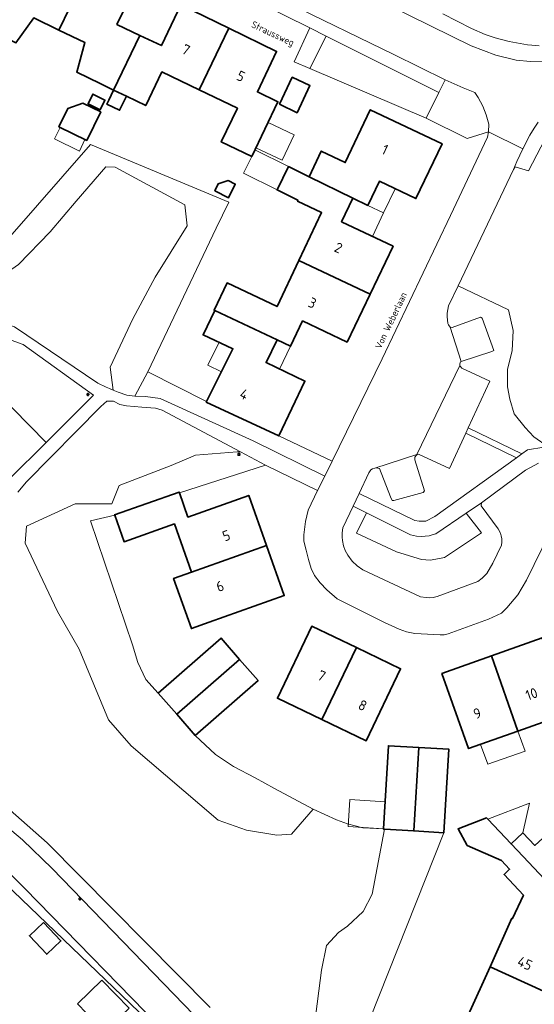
# Model space of a CAD drawing. Header units: metres. Extents: x 149984 to 156489, y 469398 to 478068.
# Tile 449 of 656: x 153475 to 153543, y 473208 to 473338. Entities that reach past the tile are written whole.
import ezdxf
from ezdxf.enums import TextEntityAlignment as Align

# ---------------------------------------------------------------- set-up
doc = ezdxf.new("R2010")
doc.units = ezdxf.units.M
doc.header["$LTSCALE"] = 0.75
for name, color, linetype, lineweight in [('B-WE-GR-BEPLANTING_CULTUUR_BOSPLANTSOEN-GV', 252, 'Continuous', 18), ('B-WE-GR-BEPLANTING_CULTUUR_HEESTERS-GV', 252, 'Continuous', 18), ('B-WE-GR-BEPLANTING_CULTUUR_ROOS-GV', 252, 'Continuous', 18), ('B-WE-GR-HAAG-G', 252, 'GR-HAAG1-SO', 13), ('B-WE-IE-MEUBILAIR-S', 252, 'Continuous', 25), ('B-WE-OG-BEBOUWING-GV', 6, 'Continuous', 35), ('B-WE-OG-BEBOUWING-T18', 1, 'Continuous', 18), ('B-WE-OG-BEBOUWING_LUIFEL-GV', 6, 'Continuous', 18), ('B-WE-OG-BEBOUWING_OVERBOUWING-GV', 6, 'Continuous', 18), ('B-WE-OG-TERREIN_BEGROEID-GV', 252, 'Continuous', 18), ('B-WE-OG-TERREIN_ERF-GV', 252, 'Continuous', 18), ('B-WE-OG-TOPOGRAFIE-T18', 7, 'Continuous', 18), ('B-WE-VH-GESLOTENVERHARDING_ASFALT-GV', 252, 'Continuous', 18), ('B-WE-VH-OPENVERHARDING_BETONSTRAATSTEEN-GV', 252, 'Continuous', 18), ('B-WE-VH-OPENVERHARDING_STRAATBAKSTEEN-GV', 252, 'Continuous', 18), ('B-WE-VH-OPENVERHARDING_TEGEL-GV', 252, 'Continuous', 18)]:
    doc.layers.add(name, color=color, linetype=linetype, lineweight=lineweight)
doc.styles.add('NLCS-ISO-M500-T18', font='NLCS-ISO.ttf', dxfattribs={"height": 0.9})
doc.styles.add('NLCS-ISO-M750-T18', font='NLCS-ISO.ttf', dxfattribs={"height": 1.35})
doc.linetypes.add('GR-HAAG1-SO', pattern='A,6,[176,NLCS.SHX,S=0.125,R=0,X=0,Y=0],-2', length=8)

# ---------------------------------------------------------------- blocks, each defined once
blk = doc.blocks.new('SIE-MEUBILAIR_PAAL_LICHTMAST-SO')
for points in [[(-0.62, 0), (-1, 0)], [(-0.71, 0.71), (-0.44, 0.44)], [(0, 1), (0, 0.62)], [(0.44, 0.44), (0.71, 0.71)], [(1, 0), (0.62, 0)], [(-0.71, -0.71), (-0.44, -0.44)], [(0, -0.62), (0, -1)], [(0.44, -0.44), (0.71, -0.71)]]:
    blk.add_lwpolyline(points)
blk.add_circle((0, 0), 0.5)

msp = doc.modelspace()

# ---------------------------------------------------------------- linework, layer by layer
at = {"layer": 'B-WE-GR-BEPLANTING_CULTUUR_BOSPLANTSOEN-GV', "flags": 128}
msp.add_lwpolyline([(153503.975, 473280.703), (153503.542, 473280.696), (153498.069, 473280.251), (153494.858, 473278.891), (153487.984, 473276.235), (153487.018, 473273.855), (153482.182, 473273.853), (153475.754, 473270.894), (153475.602, 473268.673), (153479.859, 473259.642), (153482.706, 473254.712), (153486.586, 473245.412), (153489.587, 473241.989), (153501.031, 473232.197), (153504.787, 473230.854), (153508.784, 473230.184), (153510.714, 473230.323), (153513.584, 473233.625), (153513.55, 473233.64), (153508.47, 473236.34), (153505.9, 473237.77), (153503.08, 473239.23), (153500.71, 473240.84), (153498.021, 473243.324), (153495.578, 473246.122), (153493.136, 473248.92), (153491.51, 473250.72), (153490.47, 473252.94), (153489.73, 473255.26), (153484.23, 473271.62), (153487.401, 473272.368), (153487.392, 473272.394), (153495.886, 473275.398), (153495.928, 473275.279), (153507.293, 473278.947)], close=True, dxfattribs=at)
at = {"layer": 'B-WE-GR-BEPLANTING_CULTUUR_HEESTERS-GV', "flags": 128}
for points in [[(153473.579, 473309.005), (153470.282, 473307.831), (153467.589, 473306.872), (153470.129, 473302.88), (153472.045, 473303.524), (153474.718, 473305.354), (153478.872, 473309.655), (153482.314, 473313.716), (153486.229, 473318.248), (153487.455, 473318.18), (153496.639, 473313.239), (153496.948, 473310.476), (153492.723, 473303.718), (153489.775, 473298.195), (153486.82, 473291.849), (153487.198, 473288.813), (153487.87, 473288.53), (153489.02, 473288.17), (153490.04, 473288.02), (153491.77, 473291.23), (153500.792, 473310.147), (153502.435, 473313.593), (153484.229, 473321.188)], [(153478.368, 473281.935), (153484.6, 473288.15), (153475.31, 473294.82), (153473.77, 473295.41), (153472.28, 473295.72), (153470.8, 473295.92), (153469.96, 473295.97), (153468.84, 473295.96), (153465.137, 473295.372)], [(153509.026, 473282.79), (153499.482, 473287.238), (153499.526, 473287.326), (153491.77, 473291.23), (153490.04, 473288.02), (153491.45, 473288), (153493.38, 473287.73), (153505.65, 473282.14), (153515.11, 473277.49), (153516.079, 473279.474)], [(153533.705, 473283.169), (153531.53, 473278.49), (153527.44, 473280.39), (153527.18, 473280.27), (153526.97, 473280.01), (153526.96, 473279.65), (153528.23, 473275.55), (153528.07, 473275.34), (153524.19, 473274.26), (153523.98, 473274.29), (153523.77, 473274.78), (153522.3, 473278.5), (153521.88, 473278.58), (153521.681, 473278.524), (153521.38, 473278.44), (153521.18, 473278.3), (153520.92, 473277.91), (153519.64, 473275.215), (153526.99, 473271.64), (153527.56, 473271.55), (153527.99, 473271.55), (153528.41, 473271.58), (153529.62, 473272.19), (153540.372, 473279.913)]]:
    msp.add_lwpolyline(points, close=True, dxfattribs=at)
for points in [[(153544.576, 473281.336), (153542.673, 473282.662), (153541.535, 473283.914), (153540.056, 473285.678), (153539.487, 473287.613), (153539.202, 473289.263), (153539.202, 473291.596), (153539.828, 473293.986), (153539.942, 473296.66), (153539.307, 473299.388), (153532.683, 473302.547), (153531.43, 473299.92), (153531.25, 473298.95), (153531.24, 473298.5), (153531.33, 473297.61), (153531.41, 473297.4), (153531.64, 473297.1), (153531.88, 473297.06), (153535.65, 473298.41), (153535.86, 473298.31), (153537.37, 473294.04), (153537.13, 473293.9), (153533.097, 473292.569), (153532.98, 473292.53), (153532.9, 473292.29), (153532.928, 473292.069), (153532.94, 473291.98), (153533.19, 473291.72), (153536.87, 473289.98), (153534.017, 473283.841), (153541.099, 473280.435), (153541.83, 473280.96), (153543.98, 473281.31)], [(153519.85, 473202.98), (153530.815, 473230.519), (153526.822, 473230.759), (153522.969, 473230.991), (153521.356, 473222.44), (153520.18, 473220.128), (153518.103, 473218.237), (153516.908, 473217.392), (153515.33, 473215.656), (153514.663, 473212.411), (153513.746, 473205.245)]]:
    msp.add_lwpolyline(points, dxfattribs=at)
at = {"layer": 'B-WE-GR-BEPLANTING_CULTUUR_ROOS-GV', "flags": 128}
msp.add_lwpolyline([(153533.759, 473272.625), (153529.75, 473269.91), (153529.28, 473269.74), (153528.88, 473269.64), (153528.35, 473269.57), (153527.8, 473269.54), (153527.18, 473269.59), (153526.42, 473269.75), (153520.592, 473272.667), (153519.3, 473269.96), (153524.54, 473267.5), (153527.87, 473266.51), (153529.01, 473266.44), (153529.74, 473266.54), (153530.87, 473266.76), (153535.77, 473270.03)], close=True, dxfattribs=at)
at = {"layer": 'B-WE-GR-HAAG-G', "flags": 128}
for points in [[(153376.915, 473212.929), (153376.493, 473219.553), (153375.912, 473219.677), (153375.91, 473223.536), (153374.123, 473223.702), (153374.494, 473246.138), (153405.919, 473246.017), (153427.466, 473245.863), (153447.554, 473245.335), (153448.63, 473244.121), (153449.543, 473228.694), (153452.286, 473227.013), (153455.618, 473226.161), (153463.233, 473233.795), (153464.525, 473234.211), (153475.539, 473223.16)], [(153475.539, 473223.16), (153494.951, 473203.333)]]:
    msp.add_lwpolyline(points, dxfattribs=at)
at = {"layer": 'B-WE-OG-BEBOUWING-GV', "flags": 128}
for points in [[(153480.047, 473336.25), (153484.378, 473345.245), (153481.939, 473346.426), (153481.511, 473345.523), (153478.001, 473347.222), (153475.86, 473342.704), (153472.785, 473344.173), (153469.378, 473336.948), (153474.369, 473334.544), (153476.717, 473337.853)], [(153484.378, 473345.245), (153480.047, 473336.25), (153483.474, 473334.6), (153482.388, 473330.683), (153485.488, 473329.191), (153487.262, 473328.337), (153490.732, 473335.545), (153487.696, 473336.982), (153489.891, 473341.474), (153486.377, 473343.164), (153486.817, 473344.063)], [(153498.533, 473328.381), (153502.439, 473336.494), (153496.14, 473339.546), (153493.554, 473334.21), (153490.732, 473335.545), (153487.262, 473328.337), (153488.938, 473327.53), (153491.497, 473326.298), (153493.636, 473330.739)], [(153502.439, 473336.494), (153498.533, 473328.381), (153503.592, 473325.946), (153501.453, 473321.504), (153505.472, 473319.57), (153508.914, 473326.791), (153506.209, 473328.09), (153508.739, 473333.442)], [(153509.117, 473326.473), (153511.447, 473325.361), (153513.149, 473328.925), (153510.819, 473330.038)], [(153488.938, 473327.53), (153487.262, 473328.337), (153486.626, 473327.016), (153486.584, 473326.929), (153486.368, 473326.48), (153488.044, 473325.673)], [(153485.488, 473325.747), (153486.115, 473327.029), (153484.521, 473327.808), (153483.894, 473326.525)], [(153483.727, 473321.703), (153485.56, 473325.461), (153483.221, 473326.603), (153481.215, 473325.912), (153480.039, 473323.503)], [(153513.037, 473316.93), (153518.801, 473314.09), (153520.789, 473313.138), (153522.302, 473316.327), (153527.108, 473314.048), (153530.565, 473321.262), (153521.096, 473325.753), (153517.796, 473318.796), (153514.634, 473320.296)], [(153511.69, 473305.897), (153521.071, 473301.449), (153524.096, 473307.762), (153517.324, 473311.007), (153518.801, 473314.09), (153513.037, 473316.93), (153510.319, 473318.269), (153508.805, 473315.196), (153511.569, 473313.834), (153511.507, 473313.703), (153514.678, 473312.2)], [(153500.582, 473315.083), (153502.407, 473314.165), (153503.306, 473315.952), (153502.374, 473316.42), (153501.031, 473315.976)], [(153521.071, 473301.449), (153511.69, 473305.897), (153508.806, 473299.816), (153502.219, 473302.939), (153500.51, 473299.335), (153500.6, 473299.293), (153508.804, 473295.45), (153510.581, 473294.599), (153512.184, 473297.945), (153518.046, 473295.137)], [(153508.804, 473295.45), (153500.6, 473299.293), (153499.047, 473296.101), (153502.979, 473294.266), (153499.526, 473287.326), (153499.482, 473287.238), (153509.026, 473282.79), (153512.48, 473290.005), (153507.367, 473292.45)], [(153497.526, 473264.848), (153507.412, 473268.353), (153505.072, 473274.956), (153497.055, 473272.099), (153495.928, 473275.279), (153495.886, 473275.398), (153487.392, 473272.394), (153487.401, 473272.368), (153488.646, 473268.85), (153495.275, 473271.196)], [(153507.412, 473268.353), (153497.526, 473264.848), (153495.167, 473264.012), (153497.507, 473257.411), (153499.866, 473258.247), (153509.752, 473261.751)], [(153519.262, 473254.913), (153513.377, 473257.726), (153508.845, 473248.244), (153514.731, 473245.431)], [(153495.578, 473246.122), (153503.864, 473253.357), (153501.421, 473256.155), (153493.136, 473248.92)], [(153540.574, 473243.909), (153547.256, 473246.279), (153543.747, 473256.175), (153537.064, 473253.805)], [(153514.731, 473245.431), (153520.575, 473242.639), (153525.106, 473252.12), (153519.262, 473254.913)], [(153503.864, 473253.357), (153495.578, 473246.122), (153498.021, 473243.324), (153506.307, 473250.559)], [(153540.574, 473243.909), (153537.064, 473253.805), (153530.543, 473251.493), (153534.052, 473241.597)], [(153527.481, 473241.75), (153523.489, 473241.989), (153522.83, 473231.019), (153522.829, 473230.999), (153522.969, 473230.991), (153526.822, 473230.759)], [(153527.481, 473241.75), (153526.822, 473230.759), (153530.815, 473230.519), (153531.474, 473241.51)], [(153547.703, 473220.769), (153547.58, 473220.652), (153541.24, 473227.376), (153539.67, 473229.041), (153536.605, 473232.292), (153536.425, 473232.483), (153532.669, 473231.021), (153533.879, 473228.853), (153538.382, 473226.852), (153539.465, 473225.703), (153538.738, 473225.017), (153541.282, 473222.303), (153539.865, 473219.212), (153539.783, 473219.249), (153536.893, 473212.864), (153546.459, 473208.534), (153549.345, 473214.91), (153545.328, 473216.729), (153545.863, 473217.914), (153548.254, 473220.19)], [(153547.58, 473220.652), (153547.703, 473220.769), (153550.064, 473222.96), (153551.377, 473223.441), (153553.353, 473218.05), (153554.807, 473218.588), (153555.164, 473217.622), (153559.009, 473219.045), (153558.652, 473220.011), (153559.947, 473220.49), (153556.294, 473230.341), (153553.415, 473229.274), (153553.159, 473229.963), (153552.199, 473230.444), (153550.056, 473229.649), (153549.64, 473228.659), (153549.934, 473227.865), (153549.757, 473227.799), (153546.738, 473226.68), (153543.831, 473229.819), (153542.797, 473228.844), (153541.227, 473230.509), (153539.67, 473229.041), (153541.24, 473227.376)], [(153478.007, 473218.712), (153476.146, 473216.948), (153478.451, 473214.517), (153480.312, 473216.281)], [(153536.893, 473212.864), (153534.017, 473206.513), (153534.109, 473206.471), (153532.788, 473203.273), (153529.054, 473203.482), (153529.019, 473199.993), (153538.825, 473199.896), (153538.975, 473202.841), (153539.521, 473204.02), (153543.572, 473202.156), (153546.459, 473208.534)]]:
    msp.add_lwpolyline(points, close=True, dxfattribs=at)
at = {"layer": 'B-WE-OG-BEBOUWING_LUIFEL-GV', "flags": 128}
for points in [[(153480.19, 473323.429), (153479.452, 473321.917), (153482.74, 473320.312), (153483.478, 473321.825)], [(153508.805, 473315.196), (153510.319, 473318.269), (153505.895, 473320.457), (153505.472, 473319.57), (153504.362, 473317.385)], [(153520.789, 473313.138), (153522.848, 473312.151), (153524.365, 473315.349), (153522.302, 473316.327)], [(153522.848, 473312.151), (153520.789, 473313.138), (153518.801, 473314.09), (153517.324, 473311.007), (153521.371, 473309.068)], [(153501.155, 473295.117), (153499.663, 473292.118), (153501.464, 473291.222), (153502.979, 473294.266)], [(153510.581, 473294.599), (153508.804, 473295.45), (153507.367, 473292.45), (153509.146, 473291.599)], [(153540.574, 473243.909), (153535.654, 473242.165), (153536.585, 473239.541), (153541.504, 473241.285)], [(153523.045, 473234.602), (153518.404, 473234.881), (153518.191, 473231.334), (153522.832, 473231.055)], [(153541.227, 473230.509), (153542.096, 473234.423), (153536.605, 473232.292), (153539.67, 473229.041)]]:
    msp.add_lwpolyline(points, close=True, dxfattribs=at)
at = {"layer": 'B-WE-OG-BEBOUWING_OVERBOUWING-GV', "flags": 128}
for points in [[(153506.026, 473320.732), (153509.467, 473319.092), (153511.057, 473322.429), (153507.616, 473324.069)], [(153489.291, 473207.434), (153485.704, 473211.115), (153482.481, 473207.973), (153486.069, 473204.293)]]:
    msp.add_lwpolyline(points, close=True, dxfattribs=at)
at = {"layer": 'B-WE-OG-TERREIN_BEGROEID-GV', "flags": 128}
for points in [[(153474.2, 473297.15), (153485.16, 473289.72), (153486.28, 473289.2), (153486.698, 473289.024), (153487.198, 473288.813), (153486.82, 473291.849), (153489.775, 473298.195), (153492.723, 473303.718), (153496.948, 473310.476), (153496.639, 473313.239), (153487.455, 473318.18), (153486.229, 473318.248), (153482.314, 473313.716), (153478.872, 473309.655), (153474.718, 473305.354)], [(153473.5, 473277.08), (153478.368, 473281.935), (153465.137, 473295.372)], [(153513.746, 473205.245), (153514.663, 473212.411), (153515.33, 473215.656), (153516.908, 473217.392), (153518.103, 473218.237), (153520.18, 473220.128), (153521.356, 473222.44), (153522.969, 473230.991), (153522.829, 473230.999), (153522.83, 473231.019), (153520.14, 473231.18), (153518.1, 473231.69), (153516.65, 473232.24), (153513.584, 473233.625), (153510.714, 473230.323), (153508.784, 473230.184), (153504.787, 473230.854), (153501.031, 473232.197), (153489.587, 473241.989), (153486.586, 473245.412), (153482.706, 473254.712), (153479.859, 473259.642), (153475.602, 473268.673), (153475.754, 473270.894), (153482.182, 473273.853), (153487.018, 473273.855), (153487.984, 473276.235), (153494.858, 473278.891), (153498.069, 473280.251), (153503.542, 473280.696), (153503.975, 473280.703), (153493.654, 473286.164), (153492.792, 473286.447), (153490.972, 473286.582), (153488.937, 473286.73), (153488.075, 473286.918), (153487.253, 473287.377), (153486.35, 473287.363), (153485.58, 473286.66), (153475.78, 473276.73), (153474.63, 473275.36)], [(153469.43, 473237.15), (153478.49, 473229.21), (153499.98, 473207.5)], [(153505.87, 473198.23), (153479.16, 473225.81), (153475.24, 473229.58), (153467.624, 473235.959), (153464.02, 473232.36), (153506.05, 473192.09)]]:
    msp.add_lwpolyline(points, dxfattribs=at)
msp.add_lwpolyline([(153533.759, 473272.625), (153535.77, 473270.03), (153530.87, 473266.76), (153529.74, 473266.54), (153529.01, 473266.44), (153527.87, 473266.51), (153524.54, 473267.5), (153519.3, 473269.96), (153520.592, 473272.667), (153518.845, 473273.542), (153517.48, 473270.67), (153517.39, 473270.01), (153517.41, 473269.44), (153517.45, 473269.01), (153517.59, 473268.33), (153517.79, 473267.7), (153518.13, 473267.09), (153518.7, 473266.3), (153519.37, 473265.68), (153520.14, 473265.15), (153527.73, 473261.59), (153528.49, 473261.49), (153528.95, 473261.48), (153529.41, 473261.5), (153529.94, 473261.63), (153535.3, 473263.62), (153535.86, 473264.07), (153536.47, 473264.66), (153537.27, 473266.03), (153538.39, 473268.4), (153538.45, 473268.8), (153538.43, 473269.25), (153538.37, 473269.64), (153538.27, 473269.99), (153537.97, 473270.55), (153535.72, 473273.58), (153535.76, 473273.98)], close=True, dxfattribs=at)
at = {"layer": 'B-WE-OG-TERREIN_ERF-GV', "flags": 128}
for points in [[(153489.891, 473341.474), (153487.696, 473336.982), (153490.732, 473335.545), (153493.554, 473334.21), (153496.14, 473339.546), (153502.439, 473336.494), (153508.739, 473333.442), (153506.209, 473328.09), (153508.914, 473326.791), (153505.472, 473319.57), (153501.453, 473321.504), (153503.592, 473325.946), (153498.533, 473328.381), (153493.636, 473330.739), (153491.497, 473326.298), (153488.938, 473327.53), (153488.044, 473325.673), (153486.368, 473326.48), (153486.584, 473326.929), (153486.626, 473327.016), (153487.262, 473328.337), (153485.488, 473329.191), (153482.388, 473330.683), (153483.474, 473334.6), (153480.047, 473336.25), (153476.717, 473337.853), (153474.369, 473334.544)], [(153473.579, 473309.005), (153484.229, 473321.188), (153502.435, 473313.593), (153500.792, 473310.147), (153491.77, 473291.23), (153499.526, 473287.326), (153502.979, 473294.266), (153499.047, 473296.101), (153500.6, 473299.293), (153500.51, 473299.335), (153502.219, 473302.939), (153508.806, 473299.816), (153511.69, 473305.897), (153514.678, 473312.2), (153511.507, 473313.703), (153511.569, 473313.834), (153508.805, 473315.196), (153510.319, 473318.269), (153513.037, 473316.93), (153514.634, 473320.296), (153517.796, 473318.796), (153521.096, 473325.753), (153530.565, 473321.262), (153527.108, 473314.048), (153522.302, 473316.327), (153520.789, 473313.138), (153518.801, 473314.09), (153517.324, 473311.007), (153524.096, 473307.762), (153521.071, 473301.449), (153518.046, 473295.137), (153512.184, 473297.945), (153510.581, 473294.599), (153508.804, 473295.45), (153507.367, 473292.45), (153512.48, 473290.005), (153509.026, 473282.79), (153516.079, 473279.474), (153522.67, 473292.96), (153531.66, 473311.84), (153536.55, 473322.15), (153536.69, 473322.85), (153533.886, 473321.948), (153528.46, 473324.63), (153513.15, 473331.17), (153511.066, 473332.061), (153513.112, 473336.52), (153506.53, 473339.8)], [(153530.65, 473338.38), (153534.44, 473336.46), (153536.25, 473335.68), (153537.55, 473335.2), (153539.4, 473334.73), (153541.83, 473334.29), (153542.417, 473334.248), (153543.37, 473334.18)], [(153544.69, 473322.92), (153541.97, 473317.71), (153540.22, 473318.21), (153539.99, 473317.87), (153532.683, 473302.547), (153539.307, 473299.388), (153539.942, 473296.66), (153539.828, 473293.986), (153539.202, 473291.596), (153539.202, 473289.263), (153539.487, 473287.613), (153540.056, 473285.678), (153541.535, 473283.914), (153542.673, 473282.662), (153544.576, 473281.336)], [(153548.89, 473278.5), (153541.69, 473263.8), (153540.57, 473261.84), (153539.11, 473260.14), (153538.38, 473259.46), (153536.69, 473258.64), (153535.73, 473258.32), (153531.39, 473256.72), (153530.85, 473256.6), (153530.3, 473256.58), (153526.98, 473256.75), (153525.89, 473256.97), (153524.9, 473257.33), (153522.99, 473258.2), (153516.75, 473261.31), (153515.39, 473262.53), (153514.48, 473263.43), (153513.76, 473264.4), (153513.3, 473265.32), (153512.96, 473266.51), (153512.63, 473267.76), (153512.35, 473268.91), (153512.35, 473269.75), (153512.54, 473271.53), (153512.89, 473272.99), (153514.13, 473275.6), (153507.293, 473278.947), (153495.928, 473275.279), (153497.055, 473272.099), (153505.072, 473274.956), (153507.412, 473268.353), (153509.752, 473261.751), (153499.866, 473258.247), (153497.507, 473257.411), (153495.167, 473264.012), (153497.526, 473264.848), (153495.275, 473271.196), (153488.646, 473268.85), (153487.401, 473272.368), (153484.23, 473271.62), (153489.73, 473255.26), (153490.47, 473252.94), (153491.51, 473250.72), (153493.136, 473248.92), (153501.421, 473256.155), (153503.864, 473253.357), (153506.307, 473250.559), (153498.021, 473243.324), (153500.71, 473240.84), (153503.08, 473239.23), (153505.9, 473237.77), (153508.47, 473236.34), (153513.55, 473233.64), (153513.584, 473233.625), (153516.65, 473232.24), (153518.1, 473231.69), (153520.14, 473231.18), (153522.83, 473231.019), (153523.489, 473241.989), (153527.481, 473241.75), (153531.474, 473241.51), (153530.815, 473230.519), (153519.85, 473202.98)], [(153506.05, 473192.09), (153464.02, 473232.36)], [(153534.017, 473206.513), (153536.893, 473212.864), (153539.783, 473219.249), (153539.865, 473219.212), (153541.282, 473222.303), (153538.738, 473225.017), (153539.465, 473225.703), (153538.382, 473226.852), (153533.879, 473228.853), (153532.669, 473231.021), (153536.425, 473232.483), (153536.605, 473232.292), (153539.67, 473229.041), (153541.227, 473230.509), (153542.797, 473228.844)]]:
    msp.add_lwpolyline(points, dxfattribs=at)
for points in [[(153509.117, 473326.473), (153510.819, 473330.038), (153513.149, 473328.925), (153511.447, 473325.361)], [(153486.115, 473327.029), (153485.488, 473325.747), (153483.894, 473326.525), (153484.521, 473327.808)], [(153483.727, 473321.703), (153480.039, 473323.503), (153481.215, 473325.912), (153483.221, 473326.603), (153485.56, 473325.461)], [(153500.582, 473315.083), (153501.031, 473315.976), (153502.374, 473316.42), (153503.306, 473315.952), (153502.407, 473314.165)], [(153514.731, 473245.431), (153508.845, 473248.244), (153513.377, 473257.726), (153519.262, 473254.913), (153525.106, 473252.12), (153520.575, 473242.639)], [(153537.064, 473253.805), (153543.747, 473256.175), (153547.256, 473246.279), (153540.574, 473243.909), (153534.052, 473241.597), (153530.543, 473251.493)], [(153478.007, 473218.712), (153480.312, 473216.281), (153478.451, 473214.517), (153476.146, 473216.948)]]:
    msp.add_lwpolyline(points, close=True, dxfattribs=at)
at = {"layer": 'B-WE-VH-GESLOTENVERHARDING_ASFALT-GV', "flags": 128}
for points in [[(153499.98, 473207.5), (153478.49, 473229.21), (153469.43, 473237.15)], [(153467.624, 473235.959), (153475.24, 473229.58), (153479.16, 473225.81), (153505.87, 473198.23)]]:
    msp.add_lwpolyline(points, dxfattribs=at)
at = {"layer": 'B-WE-VH-OPENVERHARDING_BETONSTRAATSTEEN-GV', "flags": 128}
for points in [[(153515.3, 473335.43), (153530.148, 473328.031), (153530.968, 473329.681), (153524.19, 473333.03), (153510.26, 473339.8), (153481.98, 473353.46), (153476.702, 473355.884), (153476.05, 473354.51), (153506.53, 473339.8), (153513.112, 473336.52)], [(153513.15, 473331.17), (153528.46, 473324.63), (153530.148, 473328.031), (153515.3, 473335.43)], [(153533.097, 473292.569), (153537.13, 473293.9), (153537.37, 473294.04), (153535.86, 473298.31), (153535.65, 473298.41), (153531.88, 473297.06), (153531.64, 473297.1)], [(153521.681, 473278.524), (153521.88, 473278.58), (153522.3, 473278.5), (153523.77, 473274.78), (153523.98, 473274.29), (153524.19, 473274.26), (153528.07, 473275.34), (153528.23, 473275.55), (153526.96, 473279.65), (153526.97, 473280.01), (153527.18, 473280.27), (153527.44, 473280.39), (153531.53, 473278.49), (153533.705, 473283.169), (153534.017, 473283.841), (153536.87, 473289.98), (153533.19, 473291.72), (153532.94, 473291.98), (153532.928, 473292.069), (153527.23, 473280.32)]]:
    msp.add_lwpolyline(points, close=True, dxfattribs=at)
for points in [[(153510.26, 473339.8), (153524.19, 473333.03), (153530.968, 473329.681), (153533.35, 473328.63), (153534.9, 473328.04), (153535.34, 473327.37), (153535.92, 473326.24), (153536.4, 473325.08), (153536.72, 473323.85), (153536.69, 473322.85), (153541.228, 473320.618), (153542.157, 473322.387), (153542.69, 473323.327), (153543.241, 473324.105)], [(153543.87, 473332.13), (153542.24, 473332.11), (153540.33, 473332.3), (153537.67, 473332.92), (153534.41, 473334.18), (153529.14, 473336.75), (153522.96, 473339.8)], [(153543.28, 473279.21), (153541.55, 473278.26), (153535.76, 473273.98), (153535.72, 473273.58), (153537.97, 473270.55), (153538.27, 473269.99), (153538.37, 473269.64), (153538.43, 473269.25), (153538.45, 473268.8), (153538.39, 473268.4), (153537.27, 473266.03), (153536.47, 473264.66), (153535.86, 473264.07), (153535.3, 473263.62), (153529.94, 473261.63), (153529.41, 473261.5), (153528.95, 473261.48), (153528.49, 473261.49), (153527.73, 473261.59), (153520.14, 473265.15), (153519.37, 473265.68), (153518.7, 473266.3), (153518.13, 473267.09), (153517.79, 473267.7), (153517.59, 473268.33), (153517.45, 473269.01), (153517.41, 473269.44), (153517.39, 473270.01), (153517.48, 473270.67), (153518.845, 473273.542), (153519.64, 473275.215), (153520.92, 473277.91), (153521.18, 473278.3), (153521.38, 473278.44), (153521.681, 473278.524), (153527.23, 473280.32), (153532.928, 473292.069), (153532.9, 473292.29), (153532.98, 473292.53), (153533.097, 473292.569), (153531.64, 473297.1), (153531.41, 473297.4), (153531.33, 473297.61), (153531.24, 473298.5), (153531.25, 473298.95), (153531.43, 473299.92), (153532.683, 473302.547), (153539.99, 473317.87), (153540.436, 473318.931), (153541.228, 473320.618), (153536.69, 473322.85), (153536.55, 473322.15), (153531.66, 473311.84), (153522.67, 473292.96), (153516.079, 473279.474), (153515.11, 473277.49), (153514.13, 473275.6), (153512.89, 473272.99), (153512.54, 473271.53), (153512.35, 473269.75), (153512.35, 473268.91), (153512.63, 473267.76), (153512.96, 473266.51), (153513.3, 473265.32), (153513.76, 473264.4), (153514.48, 473263.43), (153515.39, 473262.53), (153516.75, 473261.31), (153522.99, 473258.2), (153524.9, 473257.33), (153525.89, 473256.97), (153526.98, 473256.75), (153530.3, 473256.58), (153530.85, 473256.6), (153531.39, 473256.72), (153535.73, 473258.32), (153536.69, 473258.64), (153538.38, 473259.46), (153539.11, 473260.14), (153540.57, 473261.84), (153541.69, 473263.8), (153548.89, 473278.5)]]:
    msp.add_lwpolyline(points, dxfattribs=at)
at = {"layer": 'B-WE-VH-OPENVERHARDING_STRAATBAKSTEEN-GV', "flags": 128}
for points in [[(153487.198, 473288.813), (153486.698, 473289.024), (153486.28, 473289.2), (153485.16, 473289.72), (153474.2, 473297.15), (153472.83, 473297.66), (153471.73, 473298.04), (153470.53, 473298.21), (153469.82, 473298.12), (153467.3, 473297.9), (153449.57, 473294.78), (153447.96, 473294.73), (153447.03, 473294.82), (153445.96, 473295.08), (153444.85, 473295.51), (153421.75, 473306.28), (153416.151, 473308.71), (153415.424, 473307.033), (153416.797, 473306.436), (153445.517, 473293.406)], [(153473.77, 473295.41), (153475.31, 473294.82), (153484.6, 473288.15), (153478.368, 473281.935), (153473.5, 473277.08)], [(153474.63, 473275.36), (153475.78, 473276.73), (153485.58, 473286.66), (153486.35, 473287.363), (153487.253, 473287.377), (153488.075, 473286.918), (153488.937, 473286.73), (153490.972, 473286.582), (153492.792, 473286.447), (153493.654, 473286.164), (153503.975, 473280.703), (153507.293, 473278.947), (153514.13, 473275.6), (153515.11, 473277.49), (153505.65, 473282.14), (153493.38, 473287.73), (153491.45, 473288), (153490.04, 473288.02), (153489.02, 473288.17), (153487.87, 473288.53), (153487.198, 473288.813)]]:
    msp.add_lwpolyline(points, dxfattribs=at)
at = {"layer": 'B-WE-VH-OPENVERHARDING_TEGEL-GV', "flags": 128}
for points in [[(153522.96, 473339.8), (153529.14, 473336.75), (153534.41, 473334.18), (153537.67, 473332.92), (153540.33, 473332.3), (153542.24, 473332.11), (153543.87, 473332.13)], [(153543.37, 473334.18), (153542.417, 473334.248), (153541.83, 473334.29), (153539.4, 473334.73), (153537.55, 473335.2), (153536.25, 473335.68), (153534.44, 473336.46), (153530.65, 473338.38)], [(153543.241, 473324.105), (153542.69, 473323.327), (153542.157, 473322.387), (153541.228, 473320.618), (153540.436, 473318.931), (153539.99, 473317.87), (153540.22, 473318.21), (153541.97, 473317.71), (153544.69, 473322.92)], [(153543.98, 473281.31), (153541.83, 473280.96), (153541.099, 473280.435), (153540.372, 473279.913), (153529.62, 473272.19), (153528.41, 473271.58), (153527.99, 473271.55), (153527.56, 473271.55), (153526.99, 473271.64), (153519.64, 473275.215), (153518.845, 473273.542), (153520.592, 473272.667), (153526.42, 473269.75), (153527.18, 473269.59), (153527.8, 473269.54), (153528.35, 473269.57), (153528.88, 473269.64), (153529.28, 473269.74), (153529.75, 473269.91), (153533.759, 473272.625), (153535.76, 473273.98), (153541.55, 473278.26), (153543.28, 473279.21)]]:
    msp.add_lwpolyline(points, dxfattribs=at)
for points in [[(153513.15, 473331.17), (153515.3, 473335.43), (153513.112, 473336.52), (153511.066, 473332.061)], [(153530.148, 473328.031), (153528.46, 473324.63), (153533.886, 473321.948), (153536.69, 473322.85), (153536.72, 473323.85), (153536.4, 473325.08), (153535.92, 473326.24), (153535.34, 473327.37), (153534.9, 473328.04), (153533.35, 473328.63), (153530.968, 473329.681)], [(153534.017, 473283.841), (153533.705, 473283.169), (153540.372, 473279.913), (153541.099, 473280.435)]]:
    msp.add_lwpolyline(points, close=True, dxfattribs=at)

# ---------------------------------------------------------------- block references
at = {"layer": 'B-WE-IE-MEUBILAIR-S', "xscale": 0.2, "yscale": 0.2, "zscale": 0.2}
for p in [(153483.865, 473288.244), (153503.784, 473280.366), (153482.808, 473221.804)]:
    msp.add_blockref('SIE-MEUBILAIR_PAAL_LICHTMAST-SO', p, dxfattribs=at)

# ---------------------------------------------------------------- texts
at = {"layer": 'B-WE-OG-BEBOUWING-T18', "style": 'NLCS-ISO-M750-T18'}
for s, rotation, p in [('7', 334.3, (153496.798, 473333.656)), ('5', 334.3, (153504.043, 473330.168)), ('1', 334.7, (153523.036, 473320.509)), ('2', 334.7, (153516.909, 473307.569)), ('3', 334.7, (153513.465, 473300.305)), ('4', 333.6, (153504.464, 473288.271)), ('5', 19.6, (153502.122, 473269.658)), ('6', 19.5, (153501.292, 473262.996)), ('7', 334.5, (153514.688, 473251.193)), ('10', 19.5, (153542.366, 473248.789)), ('8', 334.5, (153520.099, 473247.3)), ('9', 19.5, (153535.203, 473246.249)), ('45', 335.7, (153541.492, 473213.325))]:
    msp.add_text(s, height=1.35, rotation=rotation, dxfattribs=at).set_placement(p, align=Align.MIDDLE)
at = {"layer": 'B-WE-OG-TOPOGRAFIE-T18', "style": 'NLCS-ISO-M500-T18'}
for s, rotation, p in [('Straussweg', 334.8, (153508.2, 473335.664)), ('Von Weberlaan', 64.5, (153523.824, 473297.989))]:
    msp.add_text(s, height=0.9, rotation=rotation, dxfattribs=at).set_placement(p, align=Align.MIDDLE)

doc.saveas('drawing.dxf')
